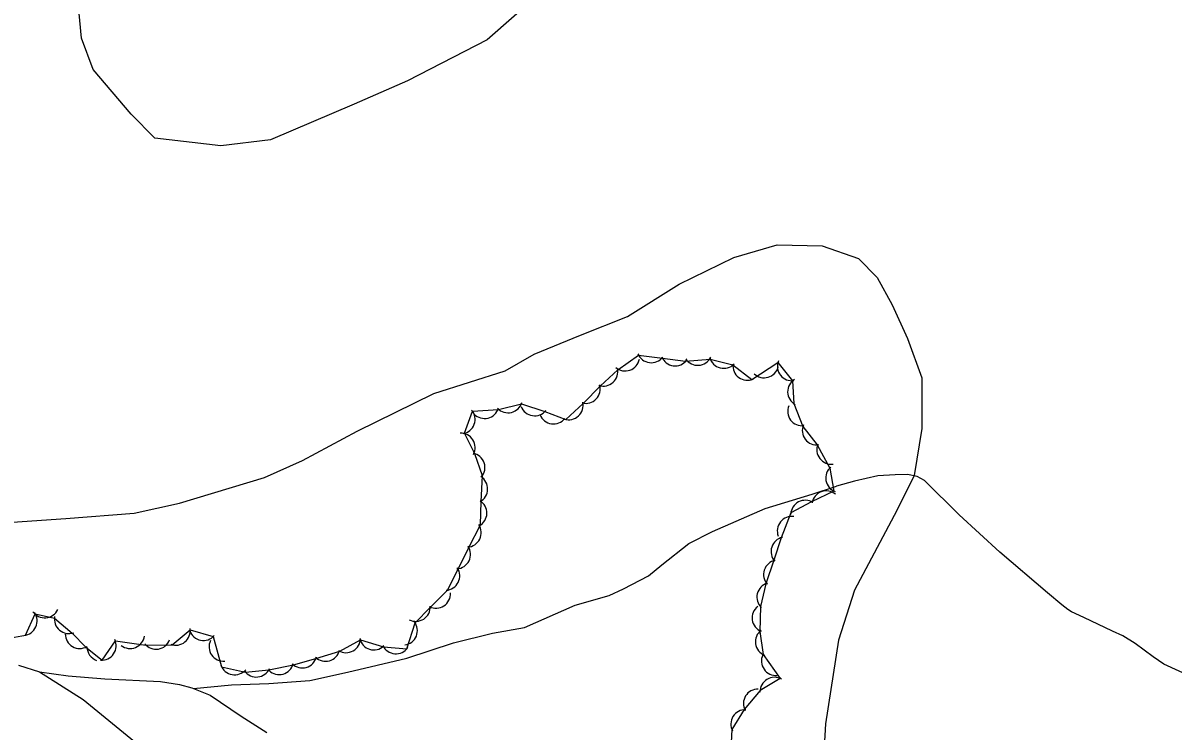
# Model space of a CAD drawing. Extents: x 643342 to 646936, y 5873857 to 5876103.
# Drawn here: x 644699 to 644937.3, y 5874833.7 to 5874980.5 of the extents above; entities that cross this region are included whole.
import ezdxf

# ---------------------------------------------------------------- set-up
doc = ezdxf.new("R2010")
doc.units = 0
for name, color, linetype in [('Niveau 2', 7, 'Continuous'), ('Niveau 22', 7, 'Continuous'), ('Niveau 44', 7, 'Continuous')]:
    doc.layers.add(name, color=color, linetype=linetype)

msp = doc.modelspace()

# ---------------------------------------------------------------- linework, layer by layer
at = {"layer": 'Niveau 2'}
for points in [[(644806.95, 5874987.4), (644795.17, 5874977.02), (644778.65, 5874968.53), (644767.64, 5874963.66), (644750.3, 5874956.27), (644739.98, 5874955.02), (644726.35, 5874956.63), (644721.43, 5874961.59), (644713.52, 5874970.87), (644711.15, 5874977.38), (644710.32, 5874986.18)], [(644694.83, 5874876.87), (644707.91, 5874877.81), (644722.03, 5874878.87), (644731.46, 5874880.99), (644749.05, 5874886.3), (644756.93, 5874889.81), (644768.22, 5874895.86), (644784.14, 5874903.72), (644798.94, 5874908.4), (644804.95, 5874911.84), (644814.54, 5874915.75), (644824.25, 5874919.68), (644834.98, 5874926.37), (644846.28, 5874931.87), (644855.28, 5874934.54), (644864.61, 5874934.28)], [(644864.61, 5874934.28), (644872.11, 5874931.71), (644875.99, 5874927.77), (644879.11, 5874922.04), (644882.29, 5874915.08), (644885.29, 5874906.91), (644885.23, 5874896.43), (644883.7, 5874886.68), (644880.05, 5874879.45), (644871.32, 5874862.94), (644867.97, 5874852.54), (644865.28, 5874835.21), (644864.8, 5874826.74), (644865.63, 5874822.09)]]:
    msp.add_lwpolyline(points, dxfattribs=at)
at = {"layer": 'Niveau 22'}
for points in [[(644942.5, 5874844.31), (644935.38, 5874847.59), (644933.2, 5874849.09), (644929.46, 5874851.89), (644926.93, 5874853.46), (644924.8, 5874854.42), (644918.84, 5874857.29), (644916.3, 5874858.42), (644915.53, 5874858.9), (644914.27, 5874859.88), (644911.29, 5874862.34), (644901.41, 5874870.79), (644893.01, 5874878.57), (644885.84, 5874885.67), (644884.31, 5874886.48), (644882.26, 5874886.91), (644879.72, 5874886.86), (644876.11, 5874886.63), (644871.34, 5874885.53), (644867.55, 5874884.45)], [(644734.32, 5874842.52), (644742.23, 5874843.31), (644749.93, 5874843.61), (644758.44, 5874844.21), (644766.26, 5874845.96), (644778.51, 5874848.8), (644788.24, 5874852.03), (644796.27, 5874854.03), (644802.95, 5874855.2), (644813.4, 5874859.81), (644820.48, 5874861.85), (644823.46, 5874863.18), (644828.59, 5874865.9), (644831.38, 5874868.17), (644836.97, 5874872.61), (644841.88, 5874875.06), (644852.79, 5874879.83), (644862.53, 5874882.82), (644867.55, 5874884.45)], [(644698.04, 5874847.36), (644702.4, 5874846.02), (644708.36, 5874845.19), (644715.95, 5874844.52), (644727.52, 5874844.02), (644731.46, 5874843.34), (644734, 5874842.65), (644737.78, 5874841.13), (644744.19, 5874836.78), (644749.56, 5874833.4)], [(644702.4, 5874846.02), (644711.5, 5874840.24), (644724.36, 5874829.7), (644734.07, 5874821.42), (644740.61, 5874816.94), (644748.27, 5874813.4)]]:
    msp.add_lwpolyline(points, dxfattribs=at)
at = {"layer": 'Niveau 44'}
for points in [[(644694.13, 5874852.66), (644699.52, 5874853.6), (644701.54, 5874858.02), (644705.52, 5874857.15), (644709.21, 5874854), (644711.99, 5874851.1), (644715.39, 5874848.43), (644718.14, 5874852.43), (644724.48, 5874851.55), (644729.9, 5874851.61), (644733.65, 5874854.69), (644738.43, 5874853.3), (644740.15, 5874847.05), (644745.14, 5874845.91), (644749.97, 5874846.41), (644755.04, 5874847.44), (644759.7, 5874848.78), (644764.69, 5874850.25), (644768.93, 5874852.62), (644773.72, 5874851.17), (644778.55, 5874850.78), (644780.3, 5874856.13), (644783.4, 5874859.31), (644787, 5874862.93), (644789.24, 5874867.4), (644791.41, 5874871.75), (644793.81, 5874876.45), (644793.97, 5874881.3), (644794.21, 5874886.62), (644792.61, 5874891.2), (644790.52, 5874895.45), (644792.17, 5874900.01), (644797.57, 5874900.41), (644802.29, 5874901.56), (644807.16, 5874899.96), (644811.49, 5874898.32), (644815.07, 5874901.59), (644818.65, 5874905.28), (644822.23, 5874908.57), (644826.55, 5874911.65), (644831.51, 5874910.99), (644836.32, 5874910.36)], [(644836.32, 5874910.36), (644841.42, 5874910.81), (644846.12, 5874909.6), (644850.01, 5874906.58), (644855.43, 5874910.13), (644858.46, 5874906.34), (644858.73, 5874901.59), (644860.61, 5874896.88), (644863.54, 5874893.02), (644866.17, 5874888.24), (644867.05, 5874883.46), (644862.43, 5874881.23), (644858.13, 5874878.99), (644856.08, 5874873.78), (644854.59, 5874869.16), (644852.94, 5874864.26), (644851.8, 5874859.55), (644851.7, 5874854.39), (644852.37, 5874849.58), (644855.89, 5874844.62), (644851.74, 5874842.12), (644848.44, 5874838.16), (644845.91, 5874834.02), (644845.63, 5874828.56)]]:
    msp.add_lwpolyline(points, dxfattribs=at)
for centre, start, end in [((644829.19, 5874913.08), 202.4841, 322.4621), ((644829.19, 5874913.08), 202.4841, 322.4621), ((644829.19, 5874913.08), 202.4841, 322.4621), ((644823.77, 5874911.37), 229.5227, 349.5007), ((644823.77, 5874911.37), 229.5227, 349.5007), ((644823.77, 5874911.37), 229.5227, 349.5007), ((644834.14, 5874912.42), 202.4841, 322.4621), ((644834.14, 5874912.42), 202.4841, 322.4621), ((644834.14, 5874912.42), 202.4841, 322.4621), ((644838.83, 5874912.53), 213.6137, 333.5917), ((644838.83, 5874912.53), 213.6137, 333.5917), ((644838.83, 5874912.53), 213.6137, 333.5917), ((644844.21, 5874911.91), 195.5697, 315.5477), ((644844.21, 5874911.91), 195.5697, 315.5477), ((644844.21, 5874911.91), 195.5697, 315.5477), ((644849.1, 5874909.44), 173.5607, 293.5387), ((644849.1, 5874909.44), 173.5607, 293.5387), ((644849.1, 5874909.44), 173.5607, 293.5387), ((644858.32, 5874909.34), 158.6036, 278.5815), ((644858.32, 5874909.34), 158.6036, 278.5815), ((644858.32, 5874909.34), 158.6036, 278.5815), ((644819.25, 5874908.22), 252.5894, 12.5674), ((644819.25, 5874908.22), 252.5894, 12.5674), ((644819.25, 5874908.22), 252.5894, 12.5674), ((644852.6, 5874909.95), 225.7928, 345.7708), ((644852.6, 5874909.95), 225.7928, 345.7708), ((644852.6, 5874909.95), 225.7928, 345.7708), ((644815.63, 5874904.64), 256.0489, 16.0268), ((644815.63, 5874904.64), 256.0489, 16.0268), ((644815.63, 5874904.64), 256.0489, 16.0268), ((644860.45, 5874904.04), 121.0621, 241.0401), ((644860.45, 5874904.04), 121.0621, 241.0401), ((644860.45, 5874904.04), 121.0621, 241.0401), ((644789.68, 5874898.33), 280.1468, 40.1247), ((644789.68, 5874898.33), 280.1468, 40.1247), ((644789.68, 5874898.33), 280.1468, 40.1247), ((644794.65, 5874901.51), 223.7744, 343.7524), ((644794.65, 5874901.51), 223.7744, 343.7524), ((644794.65, 5874901.51), 223.7744, 343.7524), ((644799.51, 5874902.7), 223.7744, 343.7524), ((644799.51, 5874902.7), 223.7744, 343.7524), ((644799.51, 5874902.7), 223.7744, 343.7524), ((644805.03, 5874902.07), 201.2066, 321.1845), ((644805.03, 5874902.07), 201.2066, 321.1845), ((644805.03, 5874902.07), 201.2066, 321.1845), ((644812.09, 5874901.25), 252.4289, 12.4069), ((644812.09, 5874901.25), 252.4289, 12.4069), ((644812.09, 5874901.25), 252.4289, 12.4069), ((644860.46, 5874900), 157.1731, 277.1511), ((644860.46, 5874900), 157.1731, 277.1511), ((644860.46, 5874900), 157.1731, 277.1511), ((644808.93, 5874900.38), 201.4942, 321.4722), ((644808.93, 5874900.38), 201.4942, 321.4722), ((644808.93, 5874900.38), 201.4942, 321.4722), ((644789.69, 5874892.49), 331.7884, 91.7663), ((644789.69, 5874892.49), 331.7884, 91.7663), ((644789.69, 5874892.49), 331.7884, 91.7663), ((644863.48, 5874896.02), 157.1731, 277.1511), ((644863.48, 5874896.02), 157.1731, 277.1511), ((644863.48, 5874896.02), 157.1731, 277.1511), ((644866.5, 5874892.03), 157.1731, 277.1511), ((644866.5, 5874892.03), 157.1731, 277.1511), ((644866.5, 5874892.03), 157.1731, 277.1511), ((644791.74, 5874888.33), 319.255, 79.233), ((644791.74, 5874888.33), 319.255, 79.233), ((644791.74, 5874888.33), 319.255, 79.233), ((644868.34, 5874886.17), 130.4037, 250.3816), ((644868.34, 5874886.17), 130.4037, 250.3816), ((644868.34, 5874886.17), 130.4037, 250.3816), ((644792.29, 5874883.93), 298.1497, 58.1276), ((644792.29, 5874883.93), 298.1497, 58.1276), ((644792.29, 5874883.93), 298.1497, 58.1276), ((644865.47, 5874880.52), 50.4469, 170.4249), ((644865.47, 5874880.52), 50.4469, 170.4249), ((644865.47, 5874880.52), 50.4469, 170.4249), ((644792.13, 5874878.93), 298.1497, 58.1276), ((644792.13, 5874878.93), 298.1497, 58.1276), ((644792.13, 5874878.93), 298.1497, 58.1276), ((644861.09, 5874878.55), 57.5577, 177.5356), ((644861.09, 5874878.55), 57.5577, 177.5356), ((644861.09, 5874878.55), 57.5577, 177.5356), ((644790.95, 5874874.84), 273.969, 33.9469), ((644790.95, 5874874.84), 273.969, 33.9469), ((644790.95, 5874874.84), 273.969, 33.9469), ((644858.3, 5874875.2), 81.126, 201.1039), ((644858.3, 5874875.2), 81.126, 201.1039), ((644858.3, 5874875.2), 81.126, 201.1039), ((644857.01, 5874870.93), 102.1087, 222.0866), ((644857.01, 5874870.93), 102.1087, 222.0866), ((644857.01, 5874870.93), 102.1087, 222.0866), ((644788.75, 5874870.36), 273.45, 33.4279), ((644788.75, 5874870.36), 273.45, 33.4279), ((644788.75, 5874870.36), 273.45, 33.4279), ((644855.47, 5874866.17), 102.1087, 222.0866), ((644855.47, 5874866.17), 102.1087, 222.0866), ((644855.47, 5874866.17), 102.1087, 222.0866), ((644786.51, 5874865.89), 273.45, 33.4279), ((644786.51, 5874865.89), 273.45, 33.4279), ((644786.51, 5874865.89), 273.45, 33.4279), ((644854.08, 5874861.49), 106.3596, 226.3376), ((644854.08, 5874861.49), 106.3596, 226.3376), ((644854.08, 5874861.49), 106.3596, 226.3376), ((644784.59, 5874862.19), 243.1406, 3.1186), ((644784.59, 5874862.19), 243.1406, 3.1186), ((644784.59, 5874862.19), 243.1406, 3.1186), ((644780.4, 5874859.46), 243.1406, 3.1186), ((644780.4, 5874859.46), 243.1406, 3.1186), ((644780.4, 5874859.46), 243.1406, 3.1186), ((644853.09, 5874857.19), 128.0183, 247.9963), ((644853.09, 5874857.19), 128.0183, 247.9963), ((644853.09, 5874857.19), 128.0183, 247.9963), ((644698.93, 5874856.55), 275.3699, 35.3478), ((644698.93, 5874856.55), 275.3699, 35.3478), ((644698.93, 5874856.55), 275.3699, 35.3478), ((644703.5, 5874860.18), 214.8932, 334.8712), ((644703.5, 5874860.18), 214.8932, 334.8712), ((644703.5, 5874860.18), 214.8932, 334.8712), ((644708.51, 5874856.92), 169.5334, 289.5114), ((644708.51, 5874856.92), 169.5334, 289.5114), ((644708.51, 5874856.92), 169.5334, 289.5114), ((644730.66, 5874854.51), 249.4099, 9.3878), ((644730.66, 5874854.51), 249.4099, 9.3878), ((644730.66, 5874854.51), 249.4099, 9.3878), ((644777.74, 5874854.55), 277.7481, 37.7261), ((644777.74, 5874854.55), 277.7481, 37.7261), ((644777.74, 5874854.55), 277.7481, 37.7261), ((644710.75, 5874853.84), 180.265, 300.243), ((644710.75, 5874853.84), 180.265, 300.243), ((644710.75, 5874853.84), 180.265, 300.243), ((644715.31, 5874851.43), 265.412, 25.3899), ((644715.31, 5874851.43), 265.412, 25.3899), ((644715.31, 5874851.43), 265.412, 25.3899), ((644721.21, 5874853.83), 231.9078, 351.8858), ((644721.21, 5874853.83), 231.9078, 351.8858), ((644721.21, 5874853.83), 231.9078, 351.8858), ((644726.59, 5874853.68), 219.2177, 339.1957), ((644726.59, 5874853.68), 219.2177, 339.1957), ((644726.59, 5874853.68), 219.2177, 339.1957), ((644736.39, 5874855.5), 198.803, 318.781), ((644736.39, 5874855.5), 198.803, 318.781), ((644736.39, 5874855.5), 198.803, 318.781), ((644740.55, 5874851.2), 154.7687, 274.7467), ((644740.55, 5874851.2), 154.7687, 274.7467), ((644740.55, 5874851.2), 154.7687, 274.7467), ((644765.95, 5874852.97), 239.1603, 359.1382), ((644765.95, 5874852.97), 239.1603, 359.1382), ((644765.95, 5874852.97), 239.1603, 359.1382), ((644771.7, 5874853.54), 192.9126, 312.8906), ((644771.7, 5874853.54), 192.9126, 312.8906), ((644771.7, 5874853.54), 192.9126, 312.8906), ((644853.78, 5874852.23), 128.0183, 247.9963), ((644853.78, 5874852.23), 128.0183, 247.9963), ((644853.78, 5874852.23), 128.0183, 247.9963), ((644715.26, 5874851.19), 180.265, 250.5682), ((644715.26, 5874851.19), 180.265, 250.5682), ((644715.26, 5874851.19), 180.265, 250.5682), ((644761.69, 5874851.19), 226.07, 346.0479), ((644761.69, 5874851.19), 226.07, 346.0479), ((644761.69, 5874851.19), 226.07, 346.0479), ((644776.28, 5874852.73), 205.3045, 325.2825), ((644776.28, 5874852.73), 205.3045, 325.2825), ((644776.28, 5874852.73), 205.3045, 325.2825), ((644752.08, 5874848.42), 226.07, 346.0479), ((644752.08, 5874848.42), 226.07, 346.0479), ((644752.08, 5874848.42), 226.07, 346.0479), ((644756.88, 5874849.81), 226.07, 346.0479), ((644756.88, 5874849.81), 226.07, 346.0479), ((644756.88, 5874849.81), 226.07, 346.0479), ((644855.01, 5874848.25), 155.1045, 275.0825), ((644855.01, 5874848.25), 155.1045, 275.0825), ((644855.01, 5874848.25), 155.1045, 275.0825), ((644742.85, 5874848.37), 199.9644, 319.9423), ((644742.85, 5874848.37), 199.9644, 319.9423), ((644742.85, 5874848.37), 199.9644, 319.9423), ((644747.37, 5874847.92), 215.8635, 335.8415), ((644747.37, 5874847.92), 215.8635, 335.8415), ((644747.37, 5874847.92), 215.8635, 335.8415), ((644854.72, 5874841.86), 61.0653, 181.0432), ((644854.72, 5874841.86), 61.0653, 181.0432), ((644854.72, 5874841.86), 61.0653, 181.0432), ((644851.29, 5874839.43), 88.513, 208.491), ((644851.29, 5874839.43), 88.513, 208.491), ((644851.29, 5874839.43), 88.513, 208.491), ((644848.68, 5874835.17), 88.513, 208.491), ((644848.68, 5874835.17), 88.513, 208.491), ((644848.68, 5874835.17), 88.513, 208.491)]:
    msp.add_arc(centre, 3, start, end, dxfattribs=at)

doc.saveas('drawing.dxf')
